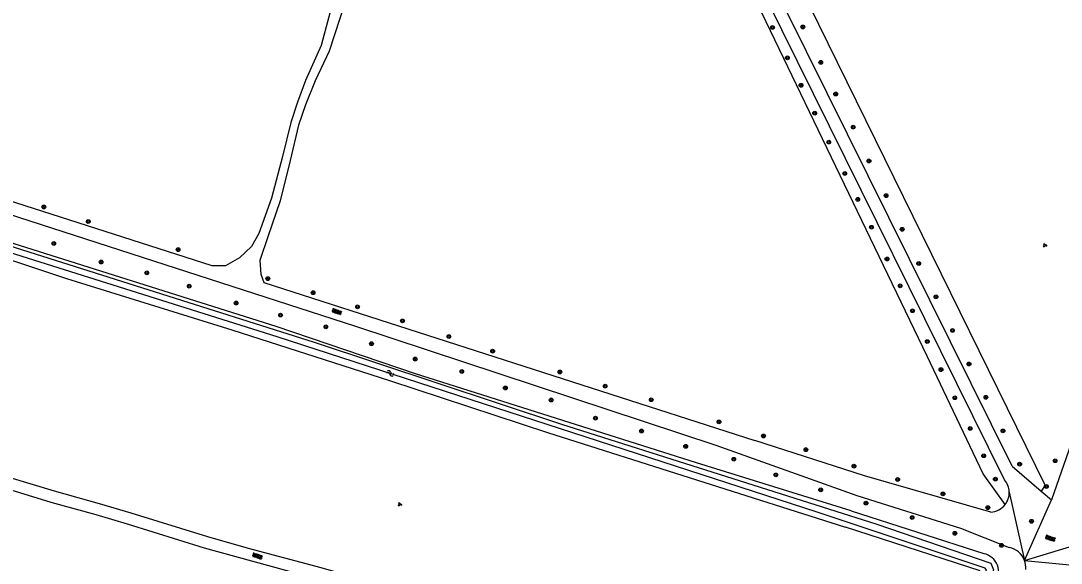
# Model space of a CAD drawing. Extents: x 128999 to 131010, y 395498 to 399007.
# Drawn here: x 130086.4 to 130308.1, y 396914.8 to 397030.3 of the extents above; entities that cross this region are included whole.
import ezdxf

# ---------------------------------------------------------------- set-up
doc = ezdxf.new("R2010")
doc.units = 0
for name, color, linetype in [('gg-knt-onverhard', 7, 'Continuous'), ('gg-kntw-bovenkant insteek waterloop', 7, 'Continuous'), ('gg-kntw-waterlijn', 7, 'Continuous'), ('gt-grn-groengrens', 7, 'Continuous'), ('gt-symb-boom', 7, 'Continuous'), ('gt-symb-groenvak', 7, 'Continuous'), ('gt-symb-overige verharding', 7, 'Continuous'), ('gt-symb-watersymbool', 7, 'Continuous')]:
    doc.layers.add(name, color=color, linetype=linetype)

# ---------------------------------------------------------------- blocks, each defined once
blk = doc.blocks.new('gt0-BOOM')
at = {"layer": 'gt-symb-boom'}
for radius in [0.4, 0.2]:
    blk.add_circle((0, 0), radius, dxfattribs=at)
blk = doc.blocks.new('gt0-GRVAK')
at = {"layer": 'gt-symb-groenvak'}
for p, q in [((-0.11, 0.19), (-0.23, 0.24)), ((-0.18, 0.15), (0.09, 0.15)), ((-0.09, 0.21), (-0.16, 0.32)), ((-0.05, 0.21), (-0.05, 0.39)), ((0, 0.21), (0.06, 0.32)), ((0.01, 0.19), (0.13, 0.24)), ((0.26, -0.05), (0.2, 0.06)), ((0.31, -0.05), (0.31, 0.13)), ((0.35, -0.05), (0.41, 0.06)), ((-0.24, -0.23), (-0.36, -0.18)), ((-0.32, -0.26), (-0.05, -0.26)), ((-0.23, -0.21), (-0.29, -0.1)), ((-0.18, -0.2), (-0.18, -0.02)), ((-0.14, -0.21), (-0.07, -0.1)), ((-0.12, -0.23), (0, -0.18)), ((0.24, -0.07), (0.12, -0.02)), ((0.17, -0.11), (0.44, -0.11)), ((0.37, -0.07), (0.49, -0.02))]:
    blk.add_line(p, q, dxfattribs=at)
blk = doc.blocks.new('gt0-OVH')
at = {"layer": 'gt-symb-overige verharding'}
for points in [[(-0.97, 0.3), (-0.97, 0.31), (-0.96, 0.32), (-0.97, 0.33), (-0.97, 0.34), (-0.98, 0.35), (-0.99, 0.35), (-1, 0.36), (-1.01, 0.35), (-1.02, 0.35), (-1.03, 0.34), (-1.03, 0.33), (-1.04, 0.32), (-1.03, 0.31), (-1.03, 0.3), (-1.02, 0.29), (-1.01, 0.29), (-1, 0.28), (-0.99, 0.29), (-0.98, 0.29)], [(-0.87, 0.11), (-0.87, 0.12), (-0.86, 0.13), (-0.87, 0.14), (-0.87, 0.15), (-0.88, 0.16), (-0.89, 0.16), (-0.9, 0.16), (-0.91, 0.16), (-0.92, 0.16), (-0.93, 0.15), (-0.93, 0.14), (-0.94, 0.13), (-0.93, 0.12), (-0.93, 0.11), (-0.92, 0.1), (-0.91, 0.09), (-0.9, 0.09), (-0.89, 0.09), (-0.88, 0.1)], [(-0.77, 0.3), (-0.77, 0.31), (-0.76, 0.32), (-0.77, 0.33), (-0.77, 0.34), (-0.78, 0.35), (-0.79, 0.35), (-0.8, 0.36), (-0.81, 0.35), (-0.82, 0.35), (-0.83, 0.34), (-0.83, 0.33), (-0.84, 0.32), (-0.83, 0.31), (-0.83, 0.3), (-0.82, 0.29), (-0.81, 0.29), (-0.8, 0.28), (-0.79, 0.29), (-0.78, 0.29)], [(-0.67, 0.11), (-0.67, 0.12), (-0.66, 0.13), (-0.67, 0.14), (-0.67, 0.15), (-0.68, 0.16), (-0.69, 0.16), (-0.7, 0.16), (-0.71, 0.16), (-0.72, 0.16), (-0.73, 0.15), (-0.73, 0.14), (-0.74, 0.13), (-0.73, 0.12), (-0.73, 0.11), (-0.72, 0.1), (-0.71, 0.09), (-0.7, 0.09), (-0.69, 0.09), (-0.68, 0.1)], [(-0.57, 0.3), (-0.57, 0.31), (-0.56, 0.32), (-0.57, 0.33), (-0.57, 0.34), (-0.58, 0.35), (-0.59, 0.35), (-0.6, 0.36), (-0.61, 0.35), (-0.62, 0.35), (-0.63, 0.34), (-0.63, 0.33), (-0.64, 0.32), (-0.63, 0.31), (-0.63, 0.3), (-0.62, 0.29), (-0.61, 0.29), (-0.6, 0.28), (-0.59, 0.29), (-0.58, 0.29)], [(-0.47, 0.11), (-0.47, 0.12), (-0.46, 0.13), (-0.47, 0.14), (-0.47, 0.15), (-0.48, 0.16), (-0.49, 0.16), (-0.5, 0.16), (-0.51, 0.16), (-0.52, 0.16), (-0.53, 0.15), (-0.53, 0.14), (-0.54, 0.13), (-0.53, 0.12), (-0.53, 0.11), (-0.52, 0.1), (-0.51, 0.09), (-0.5, 0.09), (-0.49, 0.09), (-0.48, 0.1)], [(-0.37, 0.3), (-0.37, 0.31), (-0.36, 0.32), (-0.37, 0.33), (-0.37, 0.34), (-0.38, 0.35), (-0.39, 0.35), (-0.4, 0.36), (-0.41, 0.35), (-0.42, 0.35), (-0.43, 0.34), (-0.43, 0.33), (-0.44, 0.32), (-0.43, 0.31), (-0.43, 0.3), (-0.42, 0.29), (-0.41, 0.29), (-0.4, 0.28), (-0.39, 0.29), (-0.38, 0.29)], [(-0.27, 0.11), (-0.27, 0.12), (-0.26, 0.13), (-0.27, 0.14), (-0.27, 0.15), (-0.28, 0.16), (-0.29, 0.16), (-0.3, 0.16), (-0.31, 0.16), (-0.32, 0.16), (-0.33, 0.15), (-0.33, 0.14), (-0.34, 0.13), (-0.33, 0.12), (-0.33, 0.11), (-0.32, 0.1), (-0.31, 0.09), (-0.3, 0.09), (-0.29, 0.09), (-0.28, 0.1)], [(-0.17, 0.3), (-0.17, 0.31), (-0.16, 0.32), (-0.17, 0.33), (-0.17, 0.34), (-0.18, 0.35), (-0.19, 0.35), (-0.2, 0.36), (-0.21, 0.35), (-0.22, 0.35), (-0.23, 0.34), (-0.23, 0.33), (-0.24, 0.32), (-0.23, 0.31), (-0.23, 0.3), (-0.22, 0.29), (-0.21, 0.29), (-0.2, 0.28), (-0.19, 0.29), (-0.18, 0.29)], [(-0.07, 0.11), (-0.07, 0.12), (-0.06, 0.13), (-0.07, 0.14), (-0.07, 0.15), (-0.08, 0.16), (-0.09, 0.16), (-0.1, 0.16), (-0.11, 0.16), (-0.12, 0.16), (-0.13, 0.15), (-0.13, 0.14), (-0.14, 0.13), (-0.13, 0.12), (-0.13, 0.11), (-0.12, 0.1), (-0.11, 0.09), (-0.1, 0.09), (-0.09, 0.09), (-0.08, 0.1)], [(0.03, 0.3), (0.03, 0.31), (0.04, 0.32), (0.03, 0.33), (0.03, 0.34), (0.02, 0.35), (0.01, 0.35), (0, 0.36), (-0.01, 0.35), (-0.02, 0.35), (-0.03, 0.34), (-0.03, 0.33), (-0.04, 0.32), (-0.03, 0.31), (-0.03, 0.3), (-0.02, 0.29), (-0.01, 0.29), (0, 0.28), (0.01, 0.29), (0.02, 0.29)], [(0.13, 0.11), (0.13, 0.12), (0.14, 0.13), (0.13, 0.14), (0.13, 0.15), (0.12, 0.16), (0.11, 0.16), (0.1, 0.16), (0.09, 0.16), (0.08, 0.16), (0.07, 0.15), (0.07, 0.14), (0.06, 0.13), (0.07, 0.12), (0.07, 0.11), (0.08, 0.1), (0.09, 0.09), (0.1, 0.09), (0.11, 0.09), (0.12, 0.1)], [(0.23, 0.3), (0.23, 0.31), (0.24, 0.32), (0.23, 0.33), (0.23, 0.34), (0.22, 0.35), (0.21, 0.35), (0.2, 0.36), (0.19, 0.35), (0.18, 0.35), (0.17, 0.34), (0.17, 0.33), (0.16, 0.32), (0.17, 0.31), (0.17, 0.3), (0.18, 0.29), (0.19, 0.29), (0.2, 0.28), (0.21, 0.29), (0.22, 0.29)], [(0.33, 0.11), (0.33, 0.12), (0.34, 0.13), (0.33, 0.14), (0.33, 0.15), (0.32, 0.16), (0.31, 0.16), (0.3, 0.16), (0.29, 0.16), (0.28, 0.16), (0.27, 0.15), (0.27, 0.14), (0.26, 0.13), (0.27, 0.12), (0.27, 0.11), (0.28, 0.1), (0.29, 0.09), (0.3, 0.09), (0.31, 0.09), (0.32, 0.1)], [(0.43, 0.3), (0.43, 0.31), (0.44, 0.32), (0.43, 0.33), (0.43, 0.34), (0.42, 0.35), (0.41, 0.35), (0.4, 0.36), (0.39, 0.35), (0.38, 0.35), (0.37, 0.34), (0.37, 0.33), (0.36, 0.32), (0.37, 0.31), (0.37, 0.3), (0.38, 0.29), (0.39, 0.29), (0.4, 0.28), (0.41, 0.29), (0.42, 0.29)], [(0.53, 0.11), (0.53, 0.12), (0.54, 0.13), (0.53, 0.14), (0.53, 0.15), (0.52, 0.16), (0.51, 0.16), (0.5, 0.16), (0.49, 0.16), (0.48, 0.16), (0.47, 0.15), (0.47, 0.14), (0.46, 0.13), (0.47, 0.12), (0.47, 0.11), (0.48, 0.1), (0.49, 0.09), (0.5, 0.09), (0.51, 0.09), (0.52, 0.1)], [(0.63, 0.3), (0.63, 0.31), (0.64, 0.32), (0.63, 0.33), (0.63, 0.34), (0.62, 0.35), (0.61, 0.35), (0.6, 0.36), (0.59, 0.35), (0.58, 0.35), (0.57, 0.34), (0.57, 0.33), (0.56, 0.32), (0.57, 0.31), (0.57, 0.3), (0.58, 0.29), (0.59, 0.29), (0.6, 0.28), (0.61, 0.29), (0.62, 0.29)], [(0.73, 0.11), (0.73, 0.12), (0.74, 0.13), (0.73, 0.14), (0.73, 0.15), (0.72, 0.16), (0.71, 0.16), (0.7, 0.16), (0.69, 0.16), (0.68, 0.16), (0.67, 0.15), (0.67, 0.14), (0.66, 0.13), (0.67, 0.12), (0.67, 0.11), (0.68, 0.1), (0.69, 0.09), (0.7, 0.09), (0.71, 0.09), (0.72, 0.1)], [(0.83, 0.3), (0.83, 0.31), (0.84, 0.32), (0.83, 0.33), (0.83, 0.34), (0.82, 0.35), (0.81, 0.35), (0.8, 0.36), (0.79, 0.35), (0.78, 0.35), (0.77, 0.34), (0.77, 0.33), (0.76, 0.32), (0.77, 0.31), (0.77, 0.3), (0.78, 0.29), (0.79, 0.29), (0.8, 0.28), (0.81, 0.29), (0.82, 0.29)], [(0.93, 0.11), (0.93, 0.12), (0.94, 0.13), (0.93, 0.14), (0.93, 0.15), (0.92, 0.16), (0.91, 0.16), (0.9, 0.16), (0.89, 0.16), (0.88, 0.16), (0.87, 0.15), (0.87, 0.14), (0.86, 0.13), (0.87, 0.12), (0.87, 0.11), (0.88, 0.1), (0.89, 0.09), (0.9, 0.09), (0.91, 0.09), (0.92, 0.1)], [(1.03, 0.3), (1.03, 0.31), (1.04, 0.32), (1.03, 0.33), (1.03, 0.34), (1.02, 0.35), (1.01, 0.35), (1, 0.36), (0.99, 0.35), (0.98, 0.35), (0.97, 0.34), (0.97, 0.33), (0.96, 0.32), (0.97, 0.31), (0.97, 0.3), (0.98, 0.29), (0.99, 0.29), (1, 0.28), (1.01, 0.29), (1.02, 0.29)], [(-0.97, -0.14), (-0.97, -0.13), (-0.96, -0.12), (-0.97, -0.11), (-0.97, -0.1), (-0.98, -0.09), (-0.99, -0.09), (-1, -0.08), (-1.01, -0.09), (-1.02, -0.09), (-1.03, -0.1), (-1.03, -0.11), (-1.04, -0.12), (-1.03, -0.13), (-1.03, -0.14), (-1.02, -0.15), (-1.01, -0.15), (-1, -0.16), (-0.99, -0.15), (-0.98, -0.15)], [(-0.87, -0.33), (-0.87, -0.32), (-0.86, -0.31), (-0.87, -0.3), (-0.87, -0.29), (-0.88, -0.28), (-0.89, -0.28), (-0.9, -0.28), (-0.91, -0.28), (-0.92, -0.28), (-0.93, -0.29), (-0.93, -0.3), (-0.94, -0.31), (-0.93, -0.32), (-0.93, -0.33), (-0.92, -0.34), (-0.91, -0.35), (-0.9, -0.35), (-0.89, -0.35), (-0.88, -0.34)], [(-0.77, -0.14), (-0.77, -0.13), (-0.76, -0.12), (-0.77, -0.11), (-0.77, -0.1), (-0.78, -0.09), (-0.79, -0.09), (-0.8, -0.08), (-0.81, -0.09), (-0.82, -0.09), (-0.83, -0.1), (-0.83, -0.11), (-0.84, -0.12), (-0.83, -0.13), (-0.83, -0.14), (-0.82, -0.15), (-0.81, -0.15), (-0.8, -0.16), (-0.79, -0.15), (-0.78, -0.15)], [(-0.67, -0.33), (-0.67, -0.32), (-0.66, -0.31), (-0.67, -0.3), (-0.67, -0.29), (-0.68, -0.28), (-0.69, -0.28), (-0.7, -0.28), (-0.71, -0.28), (-0.72, -0.28), (-0.73, -0.29), (-0.73, -0.3), (-0.74, -0.31), (-0.73, -0.32), (-0.73, -0.33), (-0.72, -0.34), (-0.71, -0.35), (-0.7, -0.35), (-0.69, -0.35), (-0.68, -0.34)], [(-0.57, -0.14), (-0.57, -0.13), (-0.56, -0.12), (-0.57, -0.11), (-0.57, -0.1), (-0.58, -0.09), (-0.59, -0.09), (-0.6, -0.08), (-0.61, -0.09), (-0.62, -0.09), (-0.63, -0.1), (-0.63, -0.11), (-0.64, -0.12), (-0.63, -0.13), (-0.63, -0.14), (-0.62, -0.15), (-0.61, -0.15), (-0.6, -0.16), (-0.59, -0.15), (-0.58, -0.15)], [(-0.47, -0.33), (-0.47, -0.32), (-0.46, -0.31), (-0.47, -0.3), (-0.47, -0.29), (-0.48, -0.28), (-0.49, -0.28), (-0.5, -0.28), (-0.51, -0.28), (-0.52, -0.28), (-0.53, -0.29), (-0.53, -0.3), (-0.54, -0.31), (-0.53, -0.32), (-0.53, -0.33), (-0.52, -0.34), (-0.51, -0.35), (-0.5, -0.35), (-0.49, -0.35), (-0.48, -0.34)], [(-0.37, -0.14), (-0.37, -0.13), (-0.36, -0.12), (-0.37, -0.11), (-0.37, -0.1), (-0.38, -0.09), (-0.39, -0.09), (-0.4, -0.08), (-0.41, -0.09), (-0.42, -0.09), (-0.43, -0.1), (-0.43, -0.11), (-0.44, -0.12), (-0.43, -0.13), (-0.43, -0.14), (-0.42, -0.15), (-0.41, -0.15), (-0.4, -0.16), (-0.39, -0.15), (-0.38, -0.15)], [(-0.27, -0.33), (-0.27, -0.32), (-0.26, -0.31), (-0.27, -0.3), (-0.27, -0.29), (-0.28, -0.28), (-0.29, -0.28), (-0.3, -0.28), (-0.31, -0.28), (-0.32, -0.28), (-0.33, -0.29), (-0.33, -0.3), (-0.34, -0.31), (-0.33, -0.32), (-0.33, -0.33), (-0.32, -0.34), (-0.31, -0.35), (-0.3, -0.35), (-0.29, -0.35), (-0.28, -0.34)], [(-0.17, -0.14), (-0.17, -0.13), (-0.16, -0.12), (-0.17, -0.11), (-0.17, -0.1), (-0.18, -0.09), (-0.19, -0.09), (-0.2, -0.08), (-0.21, -0.09), (-0.22, -0.09), (-0.23, -0.1), (-0.23, -0.11), (-0.24, -0.12), (-0.23, -0.13), (-0.23, -0.14), (-0.22, -0.15), (-0.21, -0.15), (-0.2, -0.16), (-0.19, -0.15), (-0.18, -0.15)], [(-0.07, -0.33), (-0.07, -0.32), (-0.06, -0.31), (-0.07, -0.3), (-0.07, -0.29), (-0.08, -0.28), (-0.09, -0.28), (-0.1, -0.28), (-0.11, -0.28), (-0.12, -0.28), (-0.13, -0.29), (-0.13, -0.3), (-0.14, -0.31), (-0.13, -0.32), (-0.13, -0.33), (-0.12, -0.34), (-0.11, -0.35), (-0.1, -0.35), (-0.09, -0.35), (-0.08, -0.34)], [(0.03, -0.14), (0.03, -0.13), (0.04, -0.12), (0.03, -0.11), (0.03, -0.1), (0.02, -0.09), (0.01, -0.09), (0, -0.08), (-0.01, -0.09), (-0.02, -0.09), (-0.03, -0.1), (-0.03, -0.11), (-0.04, -0.12), (-0.03, -0.13), (-0.03, -0.14), (-0.02, -0.15), (-0.01, -0.15), (0, -0.16), (0.01, -0.15), (0.02, -0.15)], [(0.13, -0.33), (0.13, -0.32), (0.14, -0.31), (0.13, -0.3), (0.13, -0.29), (0.12, -0.28), (0.11, -0.28), (0.1, -0.28), (0.09, -0.28), (0.08, -0.28), (0.07, -0.29), (0.07, -0.3), (0.06, -0.31), (0.07, -0.32), (0.07, -0.33), (0.08, -0.34), (0.09, -0.35), (0.1, -0.35), (0.11, -0.35), (0.12, -0.34)], [(0.23, -0.14), (0.23, -0.13), (0.24, -0.12), (0.23, -0.11), (0.23, -0.1), (0.22, -0.09), (0.21, -0.09), (0.2, -0.08), (0.19, -0.09), (0.18, -0.09), (0.17, -0.1), (0.17, -0.11), (0.16, -0.12), (0.17, -0.13), (0.17, -0.14), (0.18, -0.15), (0.19, -0.15), (0.2, -0.16), (0.21, -0.15), (0.22, -0.15)], [(0.33, -0.33), (0.33, -0.32), (0.34, -0.31), (0.33, -0.3), (0.33, -0.29), (0.32, -0.28), (0.31, -0.28), (0.3, -0.28), (0.29, -0.28), (0.28, -0.28), (0.27, -0.29), (0.27, -0.3), (0.26, -0.31), (0.27, -0.32), (0.27, -0.33), (0.28, -0.34), (0.29, -0.35), (0.3, -0.35), (0.31, -0.35), (0.32, -0.34)], [(0.43, -0.14), (0.43, -0.13), (0.44, -0.12), (0.43, -0.11), (0.43, -0.1), (0.42, -0.09), (0.41, -0.09), (0.4, -0.08), (0.39, -0.09), (0.38, -0.09), (0.37, -0.1), (0.37, -0.11), (0.36, -0.12), (0.37, -0.13), (0.37, -0.14), (0.38, -0.15), (0.39, -0.15), (0.4, -0.16), (0.41, -0.15), (0.42, -0.15)], [(0.53, -0.33), (0.53, -0.32), (0.54, -0.31), (0.53, -0.3), (0.53, -0.29), (0.52, -0.28), (0.51, -0.28), (0.5, -0.28), (0.49, -0.28), (0.48, -0.28), (0.47, -0.29), (0.47, -0.3), (0.46, -0.31), (0.47, -0.32), (0.47, -0.33), (0.48, -0.34), (0.49, -0.35), (0.5, -0.35), (0.51, -0.35), (0.52, -0.34)], [(0.63, -0.14), (0.63, -0.13), (0.64, -0.12), (0.63, -0.11), (0.63, -0.1), (0.62, -0.09), (0.61, -0.09), (0.6, -0.08), (0.59, -0.09), (0.58, -0.09), (0.57, -0.1), (0.57, -0.11), (0.56, -0.12), (0.57, -0.13), (0.57, -0.14), (0.58, -0.15), (0.59, -0.15), (0.6, -0.16), (0.61, -0.15), (0.62, -0.15)], [(0.73, -0.33), (0.73, -0.32), (0.74, -0.31), (0.73, -0.3), (0.73, -0.29), (0.72, -0.28), (0.71, -0.28), (0.7, -0.28), (0.69, -0.28), (0.68, -0.28), (0.67, -0.29), (0.67, -0.3), (0.66, -0.31), (0.67, -0.32), (0.67, -0.33), (0.68, -0.34), (0.69, -0.35), (0.7, -0.35), (0.71, -0.35), (0.72, -0.34)], [(0.83, -0.14), (0.83, -0.13), (0.84, -0.12), (0.83, -0.11), (0.83, -0.1), (0.82, -0.09), (0.81, -0.09), (0.8, -0.08), (0.79, -0.09), (0.78, -0.09), (0.77, -0.1), (0.77, -0.11), (0.76, -0.12), (0.77, -0.13), (0.77, -0.14), (0.78, -0.15), (0.79, -0.15), (0.8, -0.16), (0.81, -0.15), (0.82, -0.15)], [(0.93, -0.33), (0.93, -0.32), (0.94, -0.31), (0.93, -0.3), (0.93, -0.29), (0.92, -0.28), (0.91, -0.28), (0.9, -0.28), (0.89, -0.28), (0.88, -0.28), (0.87, -0.29), (0.87, -0.3), (0.86, -0.31), (0.87, -0.32), (0.87, -0.33), (0.88, -0.34), (0.89, -0.35), (0.9, -0.35), (0.91, -0.35), (0.92, -0.34)], [(1.03, -0.14), (1.03, -0.13), (1.04, -0.12), (1.03, -0.11), (1.03, -0.1), (1.02, -0.09), (1.01, -0.09), (1, -0.08), (0.99, -0.09), (0.98, -0.09), (0.97, -0.1), (0.97, -0.11), (0.96, -0.12), (0.97, -0.13), (0.97, -0.14), (0.98, -0.15), (0.99, -0.15), (1, -0.16), (1.01, -0.15), (1.02, -0.15)]]:
    blk.add_lwpolyline(points, close=True, dxfattribs=at)
blk = doc.blocks.new('gt0-WA')
at = {"layer": 'gt-symb-watersymbool'}
for centre, start, end in [((-0.32, 0.02), 28.0725, 151.9275), ((0.43, 0.42), 208.0725, 331.9275), ((-0.32, -0.43), 28.0725, 151.9275), ((0.43, -0.03), 208.0725, 331.9275)]:
    blk.add_arc(centre, 0.425, start, end, dxfattribs=at)

msp = doc.modelspace()

# ---------------------------------------------------------------- linework, layer by layer
at = {"layer": 'gg-knt-onverhard'}
for p, q in [((130296.02, 396932.54), (130239.93, 397045.96)), ((130297.7, 396935.44), (130303.89, 396930.1)), ((130303.89, 396930.1), (130306.05, 396928.23))]:
    msp.add_line(p, q, dxfattribs=at)
for points in [[(130373.68, 397122.74), (130365.49, 397098.52), (130306.05, 396928.23)], [(130144.99, 397054.98), (130155.99, 397049.9), (130155.95, 397045.19), (130154.14, 397038.71), (130152.05, 397031.11), (130150.44, 397025.01), (130147.11, 397017.57), (130145.37, 397012.96), (130143.94, 397008.63), (130142.18, 397001.35), (130139.83, 396992.48), (130137.13, 396984.98), (130135.56, 396982.18), (130133.02, 396979.82), (130130.01, 396978.13), (130127.21, 396978.13), (130058.7, 397000)], [(130297.7, 396935.44), (130240.74, 397050.26), (130240.93, 397052.49), (130244.31, 397054.17)], [(130172.09, 397044.91), (130161.71, 397047.52), (130158.68, 397043.11), (130156.59, 397037.63), (130154.42, 397030.75), (130152.12, 397023.84), (130149.14, 397017.52), (130147.06, 397012.38), (130145.57, 397008.04), (130143.79, 397000.51), (130141.69, 396991.91), (130139.16, 396984.48), (130137.33, 396979.25), (130137.56, 396976.35), (130138.18, 396974.53), (130242.81, 396940.9)], [(130048.67, 397000), (130080.99, 396990.04), (130157.75, 396965.27), (130234.51, 396939.91), (130264.57, 396929.15), (130286.7, 396922.23), (130297.07, 396918.12)], [(130282.79, 396876.71), (130282.43, 396876.72), (130254.31, 396884.14), (130235.42, 396890.1), (130220.08, 396894.47), (130206.45, 396897.68), (130201.62, 396898.96), (130192.98, 396901.5), (130178.06, 396905.4), (130173.23, 396906.83), (130159.06, 396911.29), (130150.4, 396913.75), (130134.95, 396917.92), (130126.29, 396920.36), (130109.9, 396925.42), (130103.19, 396927.41), (130093.61, 396930.08), (130083.23, 396933.25), (130070.28, 396936.4), (130056.25, 396940.1), (130055.36, 396940.36)], [(130293.11, 396925.66), (130266.21, 396933.39), (130242.81, 396940.9)], [(130282.24, 396874.39), (130282.01, 396874.58), (130254.67, 396882.51), (130234.74, 396887.73), (130219.45, 396892.09), (130205.82, 396895.29), (130200.99, 396896.58), (130192.35, 396899.11), (130177.41, 396903.02), (130172.52, 396904.47), (130157.39, 396909.21), (130125.58, 396918), (130109.18, 396923.06), (130102.46, 396925.05), (130092.92, 396927.72), (130082.54, 396930.88), (130070.64, 396933.76), (130055.54, 396937.74), (130054.77, 396937.98)]]:
    msp.add_lwpolyline(points, dxfattribs=at)
for centre, radius, start, end in [((130292.92, 396929.8), 4.14, 1.8287, 41.471), ((130292.92, 396929.8), 4.14, 322.191, 1.8424), ((130292.92, 396929.8), 4.14, 272.6801, 322.2078), ((130296.24, 396913.85), 4.35, 20.1975, 79.0192), ((130296.24, 396913.85), 4.34, 354.6834, 20.2181)]:
    msp.add_arc(centre, radius, start, end, dxfattribs=at)
at = {"layer": 'gg-kntw-bovenkant insteek waterloop'}
for p, q in [((130263.34, 396925.95), (130291.67, 396916.8)), ((130290.86, 396913.17), (130262.19, 396922.41))]:
    msp.add_line(p, q, dxfattribs=at)
for points in [[(130263.34, 396925.95), (130230.41, 396936.15), (130170.55, 396955.09), (130140.84, 396965.2), (130078.17, 396984.92), (130058.96, 396991.17)], [(130057.79, 396988.01), (130068, 396984.76), (130096.18, 396975.42), (130131.36, 396964.45), (130165, 396953.65), (130198.64, 396942.59), (130262.19, 396922.41)]]:
    msp.add_lwpolyline(points, dxfattribs=at)
msp.add_arc((130290.81, 396912.87), 4.02, 325.3888, 77.6722, dxfattribs=at)
at = {"layer": 'gg-kntw-waterlijn'}
msp.add_lwpolyline([(130059.77, 396990.04), (130148.94, 396961.83), (130201.64, 396944.41), (130268.85, 396923.06), (130293.1, 396914.8), (130293.68, 396913.37), (130289.35, 396901.29), (130282.6, 396879.76), (130281.49, 396880.11), (130288.63, 396902.88), (130292.21, 396913.26), (130291.91, 396913.74), (130256.11, 396925.62), (130141.06, 396963.01), (130059.33, 396988.68), (130059.77, 396990.04)], dxfattribs=at)
at = {"layer": 'gt-grn-groengrens'}
for p, q in [((130297.06, 396929.93), (130300.32, 396915.35)), ((130300.32, 396915.35), (130306.05, 396928.23)), ((130300.32, 396915.35), (130318.85, 396920.96)), ((130300.32, 396915.35), (130312.18, 396914.19))]:
    msp.add_line(p, q, dxfattribs=at)
for points in [[(130244.31, 397054.17), (130304.65, 396931.46), (130304.4, 396930.96), (130303.89, 396930.1)], [(130296.19, 396927.26), (130291.51, 396933.78), (130279.6, 396958.83), (130235.94, 397049.46)]]:
    msp.add_lwpolyline(points, dxfattribs=at)

# ---------------------------------------------------------------- block references
at = {"layer": 'gt-symb-boom'}
for p in [(130246.6, 397028.85), (130253.07, 397028.97), (130249.78, 397022.4), (130256.89, 397021.43), (130252.69, 397016.54), (130260.07, 397014.68), (130255.6, 397010.6), (130263.81, 397007.64), (130258.6, 397004.45), (130267.16, 397000.42), (130262.02, 396997.77), (130264.77, 396992.25), (130270.82, 396993.04), (130091.33, 396990.63), (130100.8, 396987.54), (130267.7, 396986.31), (130274.24, 396985.88), (130093.45, 396982.85), (130119.93, 396981.54), (130103.53, 396978.91), (130271.02, 396979.55), (130277.76, 396978.59), (130113.26, 396976.6), (130139.06, 396975.37), (130122.31, 396973.77), (130148.71, 396972.37), (130273.8, 396973.83), (130132.3, 396970.17), (130281.44, 396971.5), (130141.78, 396967.6), (130158.18, 396969.37), (130276.45, 396968.53), (130167.75, 396966.37), (130151.43, 396965.11), (130177.65, 396963.03), (130284.98, 396964.34), (130161.16, 396961.51), (130279.59, 396961.96), (130186.96, 396959.94), (130170.47, 396958.25), (130288.48, 396957.19), (130180.38, 396955.6), (130201.3, 396955.49), (130282.51, 396955.99), (130189.68, 396952.08), (130210.95, 396952.49), (130285.45, 396950), (130292.09, 396950.1), (130199.42, 396949.51), (130220.77, 396949.57), (130208.89, 396945.65), (130235.2, 396944.86), (130288.75, 396943.47), (130218.71, 396942.91), (130244.68, 396941.86), (130295.72, 396942.94), (130228.11, 396939.65), (130253.73, 396938.94), (130238.35, 396936.91), (130291.62, 396937.65), (130306.85, 396936.58), (130263.97, 396935.43), (130299.27, 396935.86), (130247.32, 396933.57), (130273.28, 396932.6), (130294.1, 396932.68), (130256.88, 396930.4), (130304.97, 396931.11), (130266.53, 396927.57), (130282.93, 396929.52), (130292.49, 396926.6), (130276.35, 396924.48), (130301.8, 396923.69), (130285.48, 396921.14), (130295.39, 396918.57)]:
    msp.add_blockref('gt0-BOOM', p, dxfattribs=at)
at = {"layer": 'gt-symb-groenvak'}
for p in [(130304.62, 396982.48), (130167.17, 396927.29)]:
    msp.add_blockref('gt0-GRVAK', p, dxfattribs=at)
at = {"layer": 'gt-symb-overige verharding'}
for p, rotation in [((130153.77, 396968.33), -18.4168344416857), ((130305.81, 396920.06), -18.416834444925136), ((130136.85, 396916.27), -18.416834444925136)]:
    msp.add_blockref('gt0-OVH', p, dxfattribs=dict(at, rotation=rotation))
at = {"layer": 'gt-symb-watersymbool', "rotation": -18.362468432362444}
msp.add_blockref('gt0-WA', (130165.11, 396955.21), dxfattribs=at)

doc.saveas('drawing.dxf')
